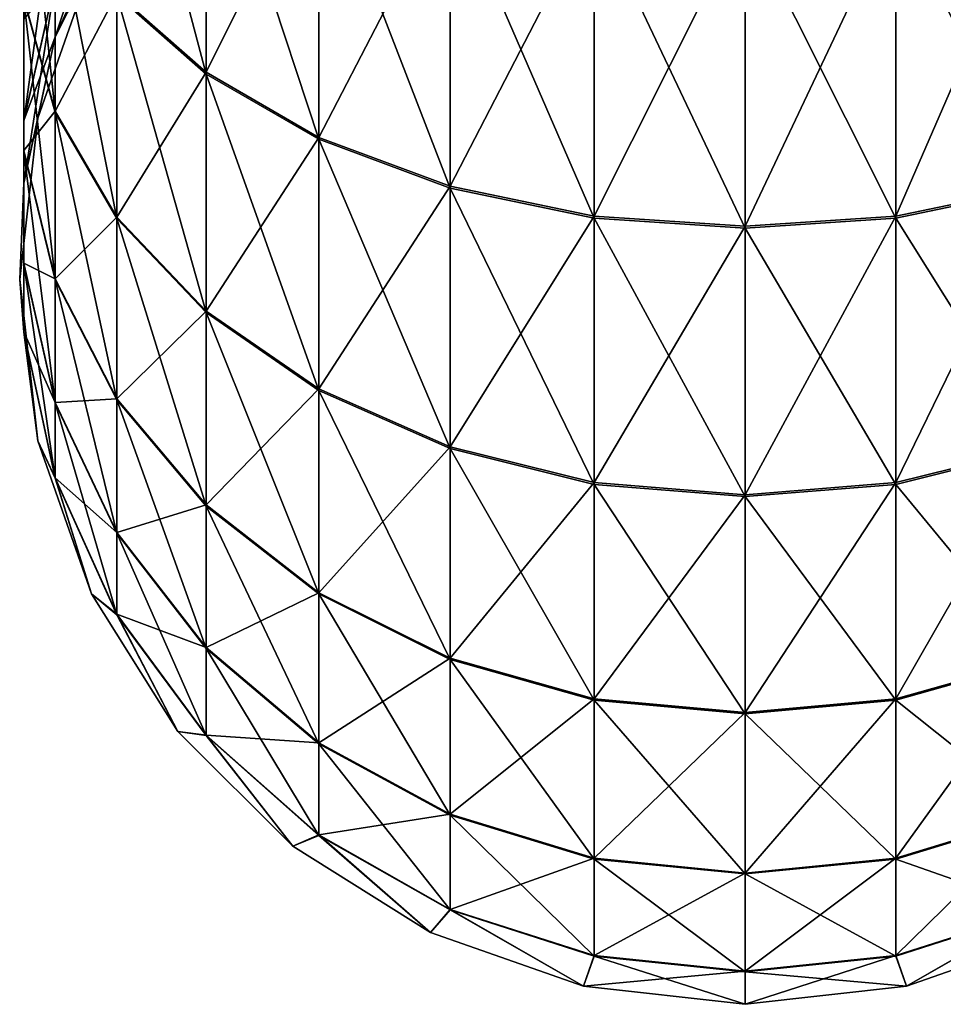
# Model space of a CAD drawing. Header units: inches. Extents: x -4.64 to 4.64, y -1.42 to 0.49.
# Tile 294 of 608: x -0.059 to 0.0161, y -1.42 to -1.3399. Entities that reach past the tile are written whole.
import ezdxf

# ---------------------------------------------------------------- set-up
doc = ezdxf.new("R2010")
doc.units = ezdxf.units.IN
doc.header["$LTSCALE"] = 65.185185
doc.header["$MEASUREMENT"] = 0
for name, color, linetype in [('667', 7, 'CONTINUOUS'), ('668', 7, 'CONTINUOUS'), ('669', 7, 'CONTINUOUS'), ('670', 7, 'CONTINUOUS'), ('671', 7, 'CONTINUOUS'), ('672', 7, 'CONTINUOUS')]:
    doc.layers.add(name, color=color, linetype=linetype)

msp = doc.modelspace()

# ---------------------------------------------------------------- linework, layer by layer
at = {"layer": '667', "color": 7, "linetype": 'CONTINUOUS', "true_color": 0xa2afbf}
for points in [[(0.023997, -1.329002, 8.446049), (0.012267, -1.330908, 8.449349), (0.023997, -1.353564, 8.428835), (0.023997, -1.329002, 8.446049)], [(0.012267, -1.330908, 8.449349), (0, -1.331554, 8.450466), (0.012267, -1.356015, 8.431753), (0.012267, -1.330908, 8.449349)], [(0.023997, -1.353564, 8.428835), (0.012267, -1.330908, 8.449349), (0.012267, -1.356015, 8.431753), (0.023997, -1.353564, 8.428835)], [(0.012267, -1.356015, 8.431753), (0, -1.331554, 8.450466), (0, -1.356844, 8.43274), (0.012267, -1.356015, 8.431753)], [(0.023997, -1.353564, 8.428835), (0.012267, -1.356015, 8.431753), (0.023997, -1.37476, 8.407613), (0.023997, -1.353564, 8.428835)], [(0.012267, -1.356015, 8.431753), (0, -1.356844, 8.43274), (0.012267, -1.377681, 8.410061), (0.012267, -1.356015, 8.431753)], [(0.023997, -1.37476, 8.407613), (0.012267, -1.356015, 8.431753), (0.012267, -1.377681, 8.410061), (0.023997, -1.37476, 8.407613)], [(0.012267, -1.377681, 8.410061), (0, -1.356844, 8.43274), (0, -1.378669, 8.410889), (0.012267, -1.377681, 8.410061)], [(0.023997, -1.37476, 8.407613), (0.012267, -1.377681, 8.410061), (0.023997, -1.391944, 8.38303), (0.023997, -1.37476, 8.407613)], [(0.012267, -1.377681, 8.410061), (0, -1.378669, 8.410889), (0.012267, -1.395247, 8.384933), (0.012267, -1.377681, 8.410061)], [(0.023997, -1.391944, 8.38303), (0.012267, -1.377681, 8.410061), (0.012267, -1.395247, 8.384933), (0.023997, -1.391944, 8.38303)], [(0.012267, -1.395247, 8.384933), (0, -1.378669, 8.410889), (0, -1.396364, 8.385576), (0.012267, -1.395247, 8.384933)], [(0.023997, -1.391944, 8.38303), (0.012267, -1.395247, 8.384933), (0.023997, -1.404594, 8.355834), (0.023997, -1.391944, 8.38303)], [(0.012267, -1.395247, 8.384933), (0, -1.396364, 8.385576), (0.012267, -1.408177, 8.357134), (0.012267, -1.395247, 8.384933)], [(0.023997, -1.404594, 8.355834), (0.012267, -1.395247, 8.384933), (0.012267, -1.408177, 8.357134), (0.023997, -1.404594, 8.355834)], [(0.012267, -1.408177, 8.357134), (0, -1.396364, 8.385576), (0, -1.409389, 8.357573), (0.012267, -1.408177, 8.357134)], [(0.023997, -1.404594, 8.355834), (0.012267, -1.408177, 8.357134), (0.023997, -1.412324, 8.326853), (0.023997, -1.404594, 8.355834)], [(0.012267, -1.408177, 8.357134), (0, -1.409389, 8.357573), (0.012267, -1.416078, 8.32751), (0.012267, -1.408177, 8.357134)], [(0.023997, -1.412324, 8.326853), (0.012267, -1.408177, 8.357134), (0.012267, -1.416078, 8.32751), (0.023997, -1.412324, 8.326853)], [(0.012267, -1.416078, 8.32751), (0, -1.409389, 8.357573), (0, -1.417348, 8.327733), (0.012267, -1.416078, 8.32751)], [(0.023997, -1.412324, 8.326853), (0.012267, -1.416078, 8.32751), (0.013129, -1.418521, 8.29721), (0.023997, -1.412324, 8.326853)], [(0.025599, -1.414157, 8.29721), (0.023997, -1.412324, 8.326853), (0.013129, -1.418521, 8.29721), (0.025599, -1.414157, 8.29721)], [(0.012267, -1.416078, 8.32751), (0, -1.417348, 8.327733), (0.013129, -1.418521, 8.29721), (0.012267, -1.416078, 8.32751)], [(0.013129, -1.418521, 8.29721), (0, -1.417348, 8.327733), (0, -1.42, 8.29721), (0.013129, -1.418521, 8.29721)]]:
    msp.add_3dface(points, dxfattribs=at)
at = {"layer": '668', "color": 7, "linetype": 'CONTINUOUS', "true_color": 0xa2afbf}
for points in [[(-0.043846, -1.321787, 8.433563), (-0.051095, -1.316795, 8.424923), (-0.043846, -1.344289, 8.417793), (-0.043846, -1.321787, 8.433563)], [(-0.043846, -1.344289, 8.417793), (-0.051095, -1.316795, 8.424923), (-0.051095, -1.33787, 8.410152), (-0.043846, -1.344289, 8.417793)], [(-0.058677, -1.328719, 8.369035), (-0.056112, -1.319471, 8.361286), (-0.058677, -1.339899, 8.353042), (-0.058677, -1.328719, 8.369035)], [(-0.058677, -1.339899, 8.353042), (-0.056112, -1.319471, 8.361286), (-0.056112, -1.329445, 8.347019), (-0.058677, -1.339899, 8.353042)], [(-0.034679, -1.325916, 8.440709), (-0.043846, -1.321787, 8.433563), (-0.034679, -1.349597, 8.424112), (-0.034679, -1.325916, 8.440709)], [(-0.034679, -1.349597, 8.424112), (-0.043846, -1.321787, 8.433563), (-0.043846, -1.344289, 8.417793), (-0.034679, -1.349597, 8.424112)], [(-0.056112, -1.330623, 8.401524), (-0.058677, -1.322863, 8.392286), (-0.056112, -1.347421, 8.384705), (-0.056112, -1.330623, 8.401524)], [(-0.056112, -1.347421, 8.384705), (-0.058677, -1.322863, 8.392286), (-0.058677, -1.338173, 8.376957), (-0.056112, -1.347421, 8.384705)], [(-0.056112, -1.336787, 8.331234), (-0.051095, -1.326194, 8.327392), (-0.056112, -1.341273, 8.314414), (-0.056112, -1.336787, 8.331234)], [(-0.056112, -1.341273, 8.314414), (-0.051095, -1.326194, 8.327392), (-0.051095, -1.330174, 8.312471), (-0.056112, -1.341273, 8.314414)], [(-0.023997, -1.329002, 8.446049), (-0.034679, -1.325916, 8.440709), (-0.023997, -1.353564, 8.428835), (-0.023997, -1.329002, 8.446049)], [(-0.023997, -1.353564, 8.428835), (-0.034679, -1.325916, 8.440709), (-0.034679, -1.349597, 8.424112), (-0.023997, -1.353564, 8.428835)], [(-0.058677, -1.338173, 8.376957), (-0.058677, -1.328719, 8.369035), (-0.058677, -1.350586, 8.3592), (-0.058677, -1.338173, 8.376957)], [(-0.058677, -1.350586, 8.3592), (-0.058677, -1.328719, 8.369035), (-0.058677, -1.339899, 8.353042), (-0.058677, -1.350586, 8.3592)], [(-0.012267, -1.330908, 8.449349), (-0.023997, -1.329002, 8.446049), (-0.012267, -1.356015, 8.431753), (-0.012267, -1.330908, 8.449349)], [(-0.012267, -1.356015, 8.431753), (-0.023997, -1.329002, 8.446049), (-0.023997, -1.353564, 8.428835), (-0.012267, -1.356015, 8.431753)], [(-0.058677, -1.339899, 8.353042), (-0.056112, -1.329445, 8.347019), (-0.058677, -1.348128, 8.335349), (-0.058677, -1.339899, 8.353042)], [(-0.058677, -1.348128, 8.335349), (-0.056112, -1.329445, 8.347019), (-0.056112, -1.336787, 8.331234), (-0.058677, -1.348128, 8.335349)], [(-0.056112, -1.341273, 8.314414), (-0.051095, -1.330174, 8.312471), (-0.053157, -1.335401, 8.29721), (-0.056112, -1.341273, 8.314414)], [(-0.051095, -1.33787, 8.410152), (-0.056112, -1.330623, 8.401524), (-0.051095, -1.356058, 8.391942), (-0.051095, -1.33787, 8.410152)], [(-0.051095, -1.356058, 8.391942), (-0.056112, -1.330623, 8.401524), (-0.056112, -1.347421, 8.384705), (-0.051095, -1.356058, 8.391942)], [(0, -1.356844, 8.43274), (0, -1.331554, 8.450466), (-0.012267, -1.330908, 8.449349), (0, -1.356844, 8.43274)], [(0, -1.356844, 8.43274), (-0.012267, -1.330908, 8.449349), (-0.012267, -1.356015, 8.431753), (0, -1.356844, 8.43274)], [(-0.057521, -1.347871, 8.29721), (-0.056112, -1.341273, 8.314414), (-0.053157, -1.335401, 8.29721), (-0.057521, -1.347871, 8.29721)], [(-0.058677, -1.348128, 8.335349), (-0.056112, -1.336787, 8.331234), (-0.058677, -1.353157, 8.316495), (-0.058677, -1.348128, 8.335349)], [(-0.058677, -1.353157, 8.316495), (-0.056112, -1.336787, 8.331234), (-0.056112, -1.341273, 8.314414), (-0.058677, -1.353157, 8.316495)], [(-0.056112, -1.347421, 8.384705), (-0.058677, -1.338173, 8.376957), (-0.056112, -1.36104, 8.365223), (-0.056112, -1.347421, 8.384705)], [(-0.056112, -1.36104, 8.365223), (-0.058677, -1.338173, 8.376957), (-0.058677, -1.350586, 8.3592), (-0.056112, -1.36104, 8.365223)], [(-0.043846, -1.344289, 8.417793), (-0.051095, -1.33787, 8.410152), (-0.043846, -1.363706, 8.398351), (-0.043846, -1.344289, 8.417793)], [(-0.043846, -1.363706, 8.398351), (-0.051095, -1.33787, 8.410152), (-0.051095, -1.356058, 8.391942), (-0.043846, -1.363706, 8.398351)], [(-0.058677, -1.350586, 8.3592), (-0.058677, -1.339899, 8.353042), (-0.058677, -1.359723, 8.339555), (-0.058677, -1.350586, 8.3592)], [(-0.058677, -1.359723, 8.339555), (-0.058677, -1.339899, 8.353042), (-0.058677, -1.348128, 8.335349), (-0.058677, -1.359723, 8.339555)], [(-0.058677, -1.353157, 8.316495), (-0.056112, -1.341273, 8.314414), (-0.057521, -1.347871, 8.29721), (-0.058677, -1.353157, 8.316495)], [(-0.034679, -1.349597, 8.424112), (-0.043846, -1.344289, 8.417793), (-0.034679, -1.370032, 8.403652), (-0.034679, -1.349597, 8.424112)], [(-0.034679, -1.370032, 8.403652), (-0.043846, -1.344289, 8.417793), (-0.043846, -1.363706, 8.398351), (-0.034679, -1.370032, 8.403652)], [(-0.059, -1.361, 8.29721), (-0.058677, -1.353157, 8.316495), (-0.057521, -1.347871, 8.29721), (-0.059, -1.361, 8.29721)], [(-0.051095, -1.356058, 8.391942), (-0.056112, -1.347421, 8.384705), (-0.051095, -1.370803, 8.370848), (-0.051095, -1.356058, 8.391942)], [(-0.051095, -1.370803, 8.370848), (-0.056112, -1.347421, 8.384705), (-0.056112, -1.36104, 8.365223), (-0.051095, -1.370803, 8.370848)], [(-0.058677, -1.359723, 8.339555), (-0.058677, -1.348128, 8.335349), (-0.058677, -1.365307, 8.318622), (-0.058677, -1.359723, 8.339555)], [(-0.058677, -1.365307, 8.318622), (-0.058677, -1.348128, 8.335349), (-0.058677, -1.353157, 8.316495), (-0.058677, -1.365307, 8.318622)], [(-0.023997, -1.353564, 8.428835), (-0.034679, -1.349597, 8.424112), (-0.023997, -1.37476, 8.407613), (-0.023997, -1.353564, 8.428835)], [(-0.023997, -1.37476, 8.407613), (-0.034679, -1.349597, 8.424112), (-0.034679, -1.370032, 8.403652), (-0.023997, -1.37476, 8.407613)], [(-0.056112, -1.36104, 8.365223), (-0.058677, -1.350586, 8.3592), (-0.056112, -1.371065, 8.34367), (-0.056112, -1.36104, 8.365223)], [(-0.056112, -1.371065, 8.34367), (-0.058677, -1.350586, 8.3592), (-0.058677, -1.359723, 8.339555), (-0.056112, -1.371065, 8.34367)], [(-0.058677, -1.365307, 8.318622), (-0.058677, -1.353157, 8.316495), (-0.059, -1.361, 8.29721), (-0.058677, -1.365307, 8.318622)], [(-0.012267, -1.356015, 8.431753), (-0.023997, -1.353564, 8.428835), (-0.012267, -1.377681, 8.410061), (-0.012267, -1.356015, 8.431753)], [(-0.012267, -1.377681, 8.410061), (-0.023997, -1.353564, 8.428835), (-0.023997, -1.37476, 8.407613), (-0.012267, -1.377681, 8.410061)], [(-0.043846, -1.363706, 8.398351), (-0.051095, -1.356058, 8.391942), (-0.043846, -1.379449, 8.37583), (-0.043846, -1.363706, 8.398351)], [(-0.043846, -1.379449, 8.37583), (-0.051095, -1.356058, 8.391942), (-0.051095, -1.370803, 8.370848), (-0.043846, -1.379449, 8.37583)], [(0, -1.378669, 8.410889), (0, -1.356844, 8.43274), (-0.012267, -1.356015, 8.431753), (0, -1.378669, 8.410889)], [(0, -1.378669, 8.410889), (-0.012267, -1.356015, 8.431753), (-0.012267, -1.377681, 8.410061), (0, -1.378669, 8.410889)], [(-0.056112, -1.371065, 8.34367), (-0.058677, -1.359723, 8.339555), (-0.056112, -1.377191, 8.320703), (-0.056112, -1.371065, 8.34367)], [(-0.056112, -1.377191, 8.320703), (-0.058677, -1.359723, 8.339555), (-0.058677, -1.365307, 8.318622), (-0.056112, -1.377191, 8.320703)], [(-0.057521, -1.374129, 8.29721), (-0.058677, -1.365307, 8.318622), (-0.059, -1.361, 8.29721), (-0.057521, -1.374129, 8.29721)], [(-0.051095, -1.370803, 8.370848), (-0.056112, -1.36104, 8.365223), (-0.051095, -1.381657, 8.347513), (-0.051095, -1.370803, 8.370848)], [(-0.051095, -1.381657, 8.347513), (-0.056112, -1.36104, 8.365223), (-0.056112, -1.371065, 8.34367), (-0.051095, -1.381657, 8.347513)], [(-0.034679, -1.370032, 8.403652), (-0.043846, -1.363706, 8.398351), (-0.034679, -1.3866, 8.379951), (-0.034679, -1.370032, 8.403652)], [(-0.034679, -1.3866, 8.379951), (-0.043846, -1.363706, 8.398351), (-0.043846, -1.379449, 8.37583), (-0.034679, -1.3866, 8.379951)], [(-0.056112, -1.377191, 8.320703), (-0.058677, -1.365307, 8.318622), (-0.057521, -1.374129, 8.29721), (-0.056112, -1.377191, 8.320703)], [(-0.023997, -1.37476, 8.407613), (-0.034679, -1.370032, 8.403652), (-0.023997, -1.391944, 8.38303), (-0.023997, -1.37476, 8.407613)], [(-0.023997, -1.391944, 8.38303), (-0.034679, -1.370032, 8.403652), (-0.034679, -1.3866, 8.379951), (-0.023997, -1.391944, 8.38303)], [(-0.051095, -1.381657, 8.347513), (-0.056112, -1.371065, 8.34367), (-0.051095, -1.38829, 8.322646), (-0.051095, -1.381657, 8.347513)], [(-0.051095, -1.38829, 8.322646), (-0.056112, -1.371065, 8.34367), (-0.056112, -1.377191, 8.320703), (-0.051095, -1.38829, 8.322646)], [(-0.043846, -1.379449, 8.37583), (-0.051095, -1.370803, 8.370848), (-0.043846, -1.391038, 8.350916), (-0.043846, -1.379449, 8.37583)], [(-0.043846, -1.391038, 8.350916), (-0.051095, -1.370803, 8.370848), (-0.051095, -1.381657, 8.347513), (-0.043846, -1.391038, 8.350916)], [(-0.053157, -1.386599, 8.29721), (-0.056112, -1.377191, 8.320703), (-0.057521, -1.374129, 8.29721), (-0.053157, -1.386599, 8.29721)], [(-0.012267, -1.377681, 8.410061), (-0.023997, -1.37476, 8.407613), (-0.012267, -1.395247, 8.384933), (-0.012267, -1.377681, 8.410061)], [(-0.012267, -1.395247, 8.384933), (-0.023997, -1.37476, 8.407613), (-0.023997, -1.391944, 8.38303), (-0.012267, -1.395247, 8.384933)], [(-0.051095, -1.38829, 8.322646), (-0.056112, -1.377191, 8.320703), (-0.053157, -1.386599, 8.29721), (-0.051095, -1.38829, 8.322646)], [(0, -1.396364, 8.385576), (0, -1.378669, 8.410889), (-0.012267, -1.377681, 8.410061), (0, -1.396364, 8.385576)], [(0, -1.396364, 8.385576), (-0.012267, -1.377681, 8.410061), (-0.012267, -1.395247, 8.384933), (0, -1.396364, 8.385576)], [(-0.034679, -1.3866, 8.379951), (-0.043846, -1.379449, 8.37583), (-0.034679, -1.398796, 8.353731), (-0.034679, -1.3866, 8.379951)], [(-0.034679, -1.398796, 8.353731), (-0.043846, -1.379449, 8.37583), (-0.043846, -1.391038, 8.350916), (-0.034679, -1.398796, 8.353731)], [(-0.043846, -1.391038, 8.350916), (-0.051095, -1.381657, 8.347513), (-0.043846, -1.39812, 8.324366), (-0.043846, -1.391038, 8.350916)], [(-0.043846, -1.39812, 8.324366), (-0.051095, -1.381657, 8.347513), (-0.051095, -1.38829, 8.322646), (-0.043846, -1.39812, 8.324366)], [(-0.046128, -1.397786, 8.29721), (-0.051095, -1.38829, 8.322646), (-0.053157, -1.386599, 8.29721), (-0.046128, -1.397786, 8.29721)], [(-0.023997, -1.391944, 8.38303), (-0.034679, -1.3866, 8.379951), (-0.023997, -1.404594, 8.355834), (-0.023997, -1.391944, 8.38303)], [(-0.023997, -1.404594, 8.355834), (-0.034679, -1.3866, 8.379951), (-0.034679, -1.398796, 8.353731), (-0.023997, -1.404594, 8.355834)], [(-0.043846, -1.39812, 8.324366), (-0.051095, -1.38829, 8.322646), (-0.046128, -1.397786, 8.29721), (-0.043846, -1.39812, 8.324366)], [(-0.034679, -1.398796, 8.353731), (-0.043846, -1.391038, 8.350916), (-0.034679, -1.406249, 8.32579), (-0.034679, -1.398796, 8.353731)], [(-0.034679, -1.406249, 8.32579), (-0.043846, -1.391038, 8.350916), (-0.043846, -1.39812, 8.324366), (-0.034679, -1.406249, 8.32579)], [(-0.012267, -1.395247, 8.384933), (-0.023997, -1.391944, 8.38303), (-0.012267, -1.408177, 8.357134), (-0.012267, -1.395247, 8.384933)], [(-0.012267, -1.408177, 8.357134), (-0.023997, -1.391944, 8.38303), (-0.023997, -1.404594, 8.355834), (-0.012267, -1.408177, 8.357134)], [(0, -1.409389, 8.357573), (0, -1.396364, 8.385576), (-0.012267, -1.395247, 8.384933), (0, -1.409389, 8.357573)], [(0, -1.409389, 8.357573), (-0.012267, -1.395247, 8.384933), (-0.012267, -1.408177, 8.357134), (0, -1.409389, 8.357573)], [(-0.036786, -1.407128, 8.29721), (-0.043846, -1.39812, 8.324366), (-0.046128, -1.397786, 8.29721), (-0.036786, -1.407128, 8.29721)], [(-0.034679, -1.406249, 8.32579), (-0.043846, -1.39812, 8.324366), (-0.036786, -1.407128, 8.29721), (-0.034679, -1.406249, 8.32579)], [(-0.023997, -1.404594, 8.355834), (-0.034679, -1.398796, 8.353731), (-0.023997, -1.412324, 8.326853), (-0.023997, -1.404594, 8.355834)], [(-0.023997, -1.412324, 8.326853), (-0.034679, -1.398796, 8.353731), (-0.034679, -1.406249, 8.32579), (-0.023997, -1.412324, 8.326853)], [(-0.012267, -1.408177, 8.357134), (-0.023997, -1.404594, 8.355834), (-0.012267, -1.416078, 8.32751), (-0.012267, -1.408177, 8.357134)], [(-0.012267, -1.416078, 8.32751), (-0.023997, -1.404594, 8.355834), (-0.023997, -1.412324, 8.326853), (-0.012267, -1.416078, 8.32751)], [(-0.025599, -1.414157, 8.29721), (-0.034679, -1.406249, 8.32579), (-0.036786, -1.407128, 8.29721), (-0.025599, -1.414157, 8.29721)], [(-0.023997, -1.412324, 8.326853), (-0.034679, -1.406249, 8.32579), (-0.025599, -1.414157, 8.29721), (-0.023997, -1.412324, 8.326853)], [(0, -1.417348, 8.327733), (0, -1.409389, 8.357573), (-0.012267, -1.408177, 8.357134), (0, -1.417348, 8.327733)], [(0, -1.417348, 8.327733), (-0.012267, -1.408177, 8.357134), (-0.012267, -1.416078, 8.32751), (0, -1.417348, 8.327733)], [(-0.013129, -1.418521, 8.29721), (-0.023997, -1.412324, 8.326853), (-0.025599, -1.414157, 8.29721), (-0.013129, -1.418521, 8.29721)], [(-0.012267, -1.416078, 8.32751), (-0.023997, -1.412324, 8.326853), (-0.013129, -1.418521, 8.29721), (-0.012267, -1.416078, 8.32751)], [(0, -1.42, 8.29721), (-0.012267, -1.416078, 8.32751), (-0.013129, -1.418521, 8.29721), (0, -1.42, 8.29721)], [(0, -1.42, 8.29721), (0, -1.417348, 8.327733), (-0.012267, -1.416078, 8.32751), (0, -1.42, 8.29721)]]:
    msp.add_3dface(points, dxfattribs=at)
at = {"layer": '669', "color": 7, "linetype": 'CONTINUOUS', "true_color": 0xa2afbf}
for points in [[(0.025599, -1.414157, 8.29721), (0.013129, -1.418521, 8.29721), (0.025599, -1.414157, -8.29721), (0.025599, -1.414157, 8.29721)], [(0.025599, -1.414157, -8.29721), (0.013129, -1.418521, 8.29721), (0.013129, -1.418521, -8.29721), (0.025599, -1.414157, -8.29721)], [(0.013129, -1.418521, 8.29721), (0, -1.42, 8.29721), (0.013129, -1.418521, -8.29721), (0.013129, -1.418521, 8.29721)], [(0.013129, -1.418521, -8.29721), (0, -1.42, 8.29721), (0, -1.42, -8.29721), (0.013129, -1.418521, -8.29721)]]:
    msp.add_3dface(points, dxfattribs=at)
at = {"layer": '670', "color": 7, "linetype": 'CONTINUOUS', "true_color": 0xa2afbf}
for points in [[(-0.057521, -1.347871, 8.29721), (-0.053157, -1.335401, 8.29721), (-0.057521, -1.347871, -8.29721), (-0.057521, -1.347871, 8.29721)], [(-0.057521, -1.347871, -8.29721), (-0.053157, -1.335401, 8.29721), (-0.053157, -1.335401, -8.29721), (-0.057521, -1.347871, -8.29721)], [(-0.059, -1.361, 8.29721), (-0.057521, -1.347871, 8.29721), (-0.059, -1.361, -8.29721), (-0.059, -1.361, 8.29721)], [(-0.059, -1.361, -8.29721), (-0.057521, -1.347871, 8.29721), (-0.057521, -1.347871, -8.29721), (-0.059, -1.361, -8.29721)], [(-0.057521, -1.374129, 8.29721), (-0.059, -1.361, 8.29721), (-0.057521, -1.374129, -8.29721), (-0.057521, -1.374129, 8.29721)], [(-0.057521, -1.374129, -8.29721), (-0.059, -1.361, 8.29721), (-0.059, -1.361, -8.29721), (-0.057521, -1.374129, -8.29721)], [(-0.053157, -1.386599, 8.29721), (-0.057521, -1.374129, 8.29721), (-0.053157, -1.386599, -8.29721), (-0.053157, -1.386599, 8.29721)], [(-0.053157, -1.386599, -8.29721), (-0.057521, -1.374129, 8.29721), (-0.057521, -1.374129, -8.29721), (-0.053157, -1.386599, -8.29721)], [(-0.046128, -1.397786, 8.29721), (-0.053157, -1.386599, 8.29721), (-0.046128, -1.397786, -8.29721), (-0.046128, -1.397786, 8.29721)], [(-0.046128, -1.397786, -8.29721), (-0.053157, -1.386599, 8.29721), (-0.053157, -1.386599, -8.29721), (-0.046128, -1.397786, -8.29721)], [(-0.036786, -1.407128, 8.29721), (-0.046128, -1.397786, 8.29721), (-0.036786, -1.407128, -8.29721), (-0.036786, -1.407128, 8.29721)], [(-0.036786, -1.407128, -8.29721), (-0.046128, -1.397786, 8.29721), (-0.046128, -1.397786, -8.29721), (-0.036786, -1.407128, -8.29721)], [(-0.025599, -1.414157, 8.29721), (-0.036786, -1.407128, 8.29721), (-0.025599, -1.414157, -8.29721), (-0.025599, -1.414157, 8.29721)], [(-0.025599, -1.414157, -8.29721), (-0.036786, -1.407128, 8.29721), (-0.036786, -1.407128, -8.29721), (-0.025599, -1.414157, -8.29721)], [(-0.013129, -1.418521, 8.29721), (-0.025599, -1.414157, 8.29721), (-0.013129, -1.418521, -8.29721), (-0.013129, -1.418521, 8.29721)], [(-0.013129, -1.418521, -8.29721), (-0.025599, -1.414157, 8.29721), (-0.025599, -1.414157, -8.29721), (-0.013129, -1.418521, -8.29721)], [(0, -1.42, 8.29721), (-0.013129, -1.418521, 8.29721), (0, -1.42, -8.29721), (0, -1.42, 8.29721)], [(0, -1.42, -8.29721), (-0.013129, -1.418521, 8.29721), (-0.013129, -1.418521, -8.29721), (0, -1.42, -8.29721)]]:
    msp.add_3dface(points, dxfattribs=at)
at = {"layer": '671', "color": 7, "linetype": 'CONTINUOUS', "true_color": 0xa2afbf}
for points in [[(0.023997, -1.353403, -8.42897), (0.012267, -1.355851, -8.431891), (0.023997, -1.32882, -8.446154), (0.023997, -1.353403, -8.42897)], [(0.023997, -1.32882, -8.446154), (0.012267, -1.355851, -8.431891), (0.012267, -1.330723, -8.449457), (0.023997, -1.32882, -8.446154)], [(0.012267, -1.355851, -8.431891), (0, -1.356679, -8.432879), (0.012267, -1.330723, -8.449457), (0.012267, -1.355851, -8.431891)], [(0.012267, -1.330723, -8.449457), (0, -1.356679, -8.432879), (0, -1.331366, -8.450574), (0.012267, -1.330723, -8.449457)], [(0.023997, -1.374625, -8.407774), (0.012267, -1.377543, -8.410225), (0.023997, -1.353403, -8.42897), (0.023997, -1.374625, -8.407774)], [(0.023997, -1.353403, -8.42897), (0.012267, -1.377543, -8.410225), (0.012267, -1.355851, -8.431891), (0.023997, -1.353403, -8.42897)], [(0.012267, -1.377543, -8.410225), (0, -1.37853, -8.411054), (0.012267, -1.355851, -8.431891), (0.012267, -1.377543, -8.410225)], [(0.012267, -1.355851, -8.431891), (0, -1.37853, -8.411054), (0, -1.356679, -8.432879), (0.012267, -1.355851, -8.431891)], [(0.023997, -1.391839, -8.383212), (0.012267, -1.395139, -8.385118), (0.023997, -1.374625, -8.407774), (0.023997, -1.391839, -8.383212)], [(0.023997, -1.374625, -8.407774), (0.012267, -1.395139, -8.385118), (0.012267, -1.377543, -8.410225), (0.023997, -1.374625, -8.407774)], [(0.012267, -1.395139, -8.385118), (0, -1.396256, -8.385764), (0.012267, -1.377543, -8.410225), (0.012267, -1.395139, -8.385118)], [(0.012267, -1.377543, -8.410225), (0, -1.396256, -8.385764), (0, -1.37853, -8.411054), (0.012267, -1.377543, -8.410225)], [(0.023997, -1.404522, -8.356031), (0.012267, -1.408104, -8.357335), (0.023997, -1.391839, -8.383212), (0.023997, -1.404522, -8.356031)], [(0.023997, -1.391839, -8.383212), (0.012267, -1.408104, -8.357335), (0.012267, -1.395139, -8.385118), (0.023997, -1.391839, -8.383212)], [(0.012267, -1.408104, -8.357335), (0, -1.409315, -8.357777), (0.012267, -1.395139, -8.385118), (0.012267, -1.408104, -8.357335)], [(0.012267, -1.395139, -8.385118), (0, -1.409315, -8.357777), (0, -1.396256, -8.385764), (0.012267, -1.395139, -8.385118)], [(0.023997, -1.412288, -8.32706), (0.012267, -1.416041, -8.327722), (0.023997, -1.404522, -8.356031), (0.023997, -1.412288, -8.32706)], [(0.023997, -1.404522, -8.356031), (0.012267, -1.416041, -8.327722), (0.012267, -1.408104, -8.357335), (0.023997, -1.404522, -8.356031)], [(0.012267, -1.416041, -8.327722), (0, -1.417311, -8.327946), (0.012267, -1.408104, -8.357335), (0.012267, -1.416041, -8.327722)], [(0.012267, -1.408104, -8.357335), (0, -1.417311, -8.327946), (0, -1.409315, -8.357777), (0.012267, -1.408104, -8.357335)], [(0.023997, -1.412288, -8.32706), (0.013129, -1.418521, -8.29721), (0.012267, -1.416041, -8.327722), (0.023997, -1.412288, -8.32706)], [(0.025599, -1.414157, -8.29721), (0.013129, -1.418521, -8.29721), (0.023997, -1.412288, -8.32706), (0.025599, -1.414157, -8.29721)], [(0.013129, -1.418521, -8.29721), (0, -1.42, -8.29721), (0.012267, -1.416041, -8.327722), (0.013129, -1.418521, -8.29721)], [(0.012267, -1.416041, -8.327722), (0, -1.42, -8.29721), (0, -1.417311, -8.327946), (0.012267, -1.416041, -8.327722)]]:
    msp.add_3dface(points, dxfattribs=at)
at = {"layer": '672', "color": 7, "linetype": 'CONTINUOUS', "true_color": 0xa2afbf}
for points in [[(-0.043846, -1.344141, -8.417916), (-0.051095, -1.337732, -8.410268), (-0.043846, -1.32162, -8.433659), (-0.043846, -1.344141, -8.417916)], [(-0.034679, -1.325741, -8.44081), (-0.043846, -1.344141, -8.417916), (-0.043846, -1.32162, -8.433659), (-0.034679, -1.325741, -8.44081)], [(-0.034679, -1.349442, -8.424242), (-0.043846, -1.344141, -8.417916), (-0.034679, -1.325741, -8.44081), (-0.034679, -1.349442, -8.424242)], [(-0.023997, -1.32882, -8.446154), (-0.034679, -1.349442, -8.424242), (-0.034679, -1.325741, -8.44081), (-0.023997, -1.32882, -8.446154)], [(-0.023997, -1.353403, -8.42897), (-0.034679, -1.349442, -8.424242), (-0.023997, -1.32882, -8.446154), (-0.023997, -1.353403, -8.42897)], [(-0.012267, -1.330723, -8.449457), (-0.023997, -1.353403, -8.42897), (-0.023997, -1.32882, -8.446154), (-0.012267, -1.330723, -8.449457)], [(-0.056112, -1.341252, -8.314535), (-0.053157, -1.335401, -8.29721), (-0.051095, -1.330155, -8.312578), (-0.056112, -1.341252, -8.314535)], [(-0.056112, -1.341252, -8.314535), (-0.051095, -1.330155, -8.312578), (-0.056112, -1.336745, -8.331349), (-0.056112, -1.341252, -8.314535)], [(-0.056112, -1.347314, -8.384833), (-0.058677, -1.338076, -8.377073), (-0.056112, -1.330495, -8.401631), (-0.056112, -1.347314, -8.384833)], [(-0.051095, -1.337732, -8.410268), (-0.056112, -1.347314, -8.384833), (-0.056112, -1.330495, -8.401631), (-0.051095, -1.337732, -8.410268)], [(-0.012267, -1.355851, -8.431891), (-0.023997, -1.353403, -8.42897), (-0.012267, -1.330723, -8.449457), (-0.012267, -1.355851, -8.431891)], [(0, -1.331366, -8.450574), (-0.012267, -1.355851, -8.431891), (-0.012267, -1.330723, -8.449457), (0, -1.331366, -8.450574)], [(0, -1.331366, -8.450574), (0, -1.356679, -8.432879), (-0.012267, -1.355851, -8.431891), (0, -1.331366, -8.450574)], [(-0.057521, -1.347871, -8.29721), (-0.053157, -1.335401, -8.29721), (-0.056112, -1.341252, -8.314535), (-0.057521, -1.347871, -8.29721)], [(-0.058677, -1.348082, -8.335477), (-0.056112, -1.341252, -8.314535), (-0.056112, -1.336745, -8.331349), (-0.058677, -1.348082, -8.335477)], [(-0.058677, -1.348082, -8.335477), (-0.056112, -1.336745, -8.331349), (-0.058677, -1.339831, -8.35316), (-0.058677, -1.348082, -8.335477)], [(-0.058677, -1.35051, -8.359331), (-0.058677, -1.339831, -8.35316), (-0.058677, -1.338076, -8.377073), (-0.058677, -1.35051, -8.359331)], [(-0.056112, -1.347314, -8.384833), (-0.058677, -1.35051, -8.359331), (-0.058677, -1.338076, -8.377073), (-0.056112, -1.347314, -8.384833)], [(-0.051095, -1.355942, -8.39208), (-0.056112, -1.347314, -8.384833), (-0.051095, -1.337732, -8.410268), (-0.051095, -1.355942, -8.39208)], [(-0.043846, -1.344141, -8.417916), (-0.051095, -1.355942, -8.39208), (-0.051095, -1.337732, -8.410268), (-0.043846, -1.344141, -8.417916)], [(-0.058677, -1.35051, -8.359331), (-0.058677, -1.348082, -8.335477), (-0.058677, -1.339831, -8.35316), (-0.058677, -1.35051, -8.359331)], [(-0.058677, -1.353134, -8.31663), (-0.057521, -1.347871, -8.29721), (-0.056112, -1.341252, -8.314535), (-0.058677, -1.353134, -8.31663)], [(-0.058677, -1.353134, -8.31663), (-0.056112, -1.341252, -8.314535), (-0.058677, -1.348082, -8.335477), (-0.058677, -1.353134, -8.31663)], [(-0.043846, -1.363583, -8.398499), (-0.051095, -1.355942, -8.39208), (-0.043846, -1.344141, -8.417916), (-0.043846, -1.363583, -8.398499)], [(-0.034679, -1.349442, -8.424242), (-0.043846, -1.363583, -8.398499), (-0.043846, -1.344141, -8.417916), (-0.034679, -1.349442, -8.424242)], [(-0.059, -1.361, -8.29721), (-0.057521, -1.347871, -8.29721), (-0.058677, -1.353134, -8.31663), (-0.059, -1.361, -8.29721)], [(-0.056112, -1.360957, -8.365367), (-0.058677, -1.35051, -8.359331), (-0.056112, -1.347314, -8.384833), (-0.056112, -1.360957, -8.365367)], [(-0.051095, -1.355942, -8.39208), (-0.056112, -1.360957, -8.365367), (-0.056112, -1.347314, -8.384833), (-0.051095, -1.355942, -8.39208)], [(-0.058677, -1.359672, -8.339698), (-0.058677, -1.353134, -8.31663), (-0.058677, -1.348082, -8.335477), (-0.058677, -1.359672, -8.339698)], [(-0.058677, -1.359672, -8.339698), (-0.058677, -1.348082, -8.335477), (-0.058677, -1.35051, -8.359331), (-0.058677, -1.359672, -8.339698)], [(-0.034679, -1.369902, -8.403807), (-0.043846, -1.363583, -8.398499), (-0.034679, -1.349442, -8.424242), (-0.034679, -1.369902, -8.403807)], [(-0.023997, -1.353403, -8.42897), (-0.034679, -1.369902, -8.403807), (-0.034679, -1.349442, -8.424242), (-0.023997, -1.353403, -8.42897)], [(-0.056112, -1.360957, -8.365367), (-0.058677, -1.359672, -8.339698), (-0.058677, -1.35051, -8.359331), (-0.056112, -1.360957, -8.365367)], [(-0.058677, -1.365281, -8.318771), (-0.059, -1.361, -8.29721), (-0.058677, -1.353134, -8.31663), (-0.058677, -1.365281, -8.318771)], [(-0.058677, -1.365281, -8.318771), (-0.058677, -1.353134, -8.31663), (-0.058677, -1.359672, -8.339698), (-0.058677, -1.365281, -8.318771)], [(-0.023997, -1.374625, -8.407774), (-0.034679, -1.369902, -8.403807), (-0.023997, -1.353403, -8.42897), (-0.023997, -1.374625, -8.407774)], [(-0.012267, -1.355851, -8.431891), (-0.023997, -1.374625, -8.407774), (-0.023997, -1.353403, -8.42897), (-0.012267, -1.355851, -8.431891)], [(-0.012267, -1.377543, -8.410225), (-0.023997, -1.374625, -8.407774), (-0.012267, -1.355851, -8.431891), (-0.012267, -1.377543, -8.410225)], [(0, -1.356679, -8.432879), (-0.012267, -1.377543, -8.410225), (-0.012267, -1.355851, -8.431891), (0, -1.356679, -8.432879)], [(-0.051095, -1.370713, -8.371005), (-0.056112, -1.360957, -8.365367), (-0.051095, -1.355942, -8.39208), (-0.051095, -1.370713, -8.371005)], [(-0.043846, -1.363583, -8.398499), (-0.051095, -1.370713, -8.371005), (-0.051095, -1.355942, -8.39208), (-0.043846, -1.363583, -8.398499)], [(0, -1.356679, -8.432879), (0, -1.37853, -8.411054), (-0.012267, -1.377543, -8.410225), (0, -1.356679, -8.432879)], [(-0.056112, -1.371008, -8.343826), (-0.058677, -1.365281, -8.318771), (-0.058677, -1.359672, -8.339698), (-0.056112, -1.371008, -8.343826)], [(-0.056112, -1.371008, -8.343826), (-0.058677, -1.359672, -8.339698), (-0.056112, -1.360957, -8.365367), (-0.056112, -1.371008, -8.343826)], [(-0.057521, -1.374129, -8.29721), (-0.059, -1.361, -8.29721), (-0.058677, -1.365281, -8.318771), (-0.057521, -1.374129, -8.29721)], [(-0.051095, -1.370713, -8.371005), (-0.056112, -1.371008, -8.343826), (-0.056112, -1.360957, -8.365367), (-0.051095, -1.370713, -8.371005)], [(-0.043846, -1.379353, -8.375997), (-0.051095, -1.370713, -8.371005), (-0.043846, -1.363583, -8.398499), (-0.043846, -1.379353, -8.375997)], [(-0.034679, -1.369902, -8.403807), (-0.043846, -1.379353, -8.375997), (-0.043846, -1.363583, -8.398499), (-0.034679, -1.369902, -8.403807)], [(-0.056112, -1.377162, -8.320866), (-0.057521, -1.374129, -8.29721), (-0.058677, -1.365281, -8.318771), (-0.056112, -1.377162, -8.320866)], [(-0.056112, -1.377162, -8.320866), (-0.058677, -1.365281, -8.318771), (-0.056112, -1.371008, -8.343826), (-0.056112, -1.377162, -8.320866)], [(-0.034679, -1.386499, -8.380126), (-0.043846, -1.379353, -8.375997), (-0.034679, -1.369902, -8.403807), (-0.034679, -1.386499, -8.380126)], [(-0.023997, -1.374625, -8.407774), (-0.034679, -1.386499, -8.380126), (-0.034679, -1.369902, -8.403807), (-0.023997, -1.374625, -8.407774)], [(-0.051095, -1.381596, -8.347682), (-0.056112, -1.371008, -8.343826), (-0.051095, -1.370713, -8.371005), (-0.051095, -1.381596, -8.347682)], [(-0.051095, -1.381596, -8.347682), (-0.056112, -1.377162, -8.320866), (-0.056112, -1.371008, -8.343826), (-0.051095, -1.381596, -8.347682)], [(-0.043846, -1.379353, -8.375997), (-0.051095, -1.381596, -8.347682), (-0.051095, -1.370713, -8.371005), (-0.043846, -1.379353, -8.375997)], [(-0.053157, -1.386599, -8.29721), (-0.057521, -1.374129, -8.29721), (-0.056112, -1.377162, -8.320866), (-0.053157, -1.386599, -8.29721)], [(-0.023997, -1.391839, -8.383212), (-0.034679, -1.386499, -8.380126), (-0.023997, -1.374625, -8.407774), (-0.023997, -1.391839, -8.383212)], [(-0.012267, -1.377543, -8.410225), (-0.023997, -1.391839, -8.383212), (-0.023997, -1.374625, -8.407774), (-0.012267, -1.377543, -8.410225)], [(-0.051095, -1.388259, -8.322823), (-0.053157, -1.386599, -8.29721), (-0.056112, -1.377162, -8.320866), (-0.051095, -1.388259, -8.322823)], [(-0.051095, -1.388259, -8.322823), (-0.056112, -1.377162, -8.320866), (-0.051095, -1.381596, -8.347682), (-0.051095, -1.388259, -8.322823)], [(-0.012267, -1.395139, -8.385118), (-0.023997, -1.391839, -8.383212), (-0.012267, -1.377543, -8.410225), (-0.012267, -1.395139, -8.385118)], [(0, -1.37853, -8.411054), (-0.012267, -1.395139, -8.385118), (-0.012267, -1.377543, -8.410225), (0, -1.37853, -8.411054)], [(0, -1.37853, -8.411054), (0, -1.396256, -8.385764), (-0.012267, -1.395139, -8.385118), (0, -1.37853, -8.411054)], [(-0.043846, -1.390972, -8.351097), (-0.051095, -1.381596, -8.347682), (-0.043846, -1.379353, -8.375997), (-0.043846, -1.390972, -8.351097)], [(-0.034679, -1.386499, -8.380126), (-0.043846, -1.390972, -8.351097), (-0.043846, -1.379353, -8.375997), (-0.034679, -1.386499, -8.380126)], [(-0.043846, -1.390972, -8.351097), (-0.051095, -1.388259, -8.322823), (-0.051095, -1.381596, -8.347682), (-0.043846, -1.390972, -8.351097)], [(-0.046128, -1.397786, -8.29721), (-0.053157, -1.386599, -8.29721), (-0.051095, -1.388259, -8.322823), (-0.046128, -1.397786, -8.29721)], [(-0.034679, -1.398727, -8.353921), (-0.043846, -1.390972, -8.351097), (-0.034679, -1.386499, -8.380126), (-0.034679, -1.398727, -8.353921)], [(-0.023997, -1.391839, -8.383212), (-0.034679, -1.398727, -8.353921), (-0.034679, -1.386499, -8.380126), (-0.023997, -1.391839, -8.383212)], [(-0.043846, -1.398086, -8.324556), (-0.046128, -1.397786, -8.29721), (-0.051095, -1.388259, -8.322823), (-0.043846, -1.398086, -8.324556)], [(-0.043846, -1.398086, -8.324556), (-0.051095, -1.388259, -8.322823), (-0.043846, -1.390972, -8.351097), (-0.043846, -1.398086, -8.324556)], [(-0.034679, -1.398727, -8.353921), (-0.043846, -1.398086, -8.324556), (-0.043846, -1.390972, -8.351097), (-0.034679, -1.398727, -8.353921)], [(-0.023997, -1.404522, -8.356031), (-0.034679, -1.398727, -8.353921), (-0.023997, -1.391839, -8.383212), (-0.023997, -1.404522, -8.356031)], [(-0.012267, -1.395139, -8.385118), (-0.023997, -1.404522, -8.356031), (-0.023997, -1.391839, -8.383212), (-0.012267, -1.395139, -8.385118)], [(-0.012267, -1.408104, -8.357335), (-0.023997, -1.404522, -8.356031), (-0.012267, -1.395139, -8.385118), (-0.012267, -1.408104, -8.357335)], [(0, -1.396256, -8.385764), (-0.012267, -1.408104, -8.357335), (-0.012267, -1.395139, -8.385118), (0, -1.396256, -8.385764)], [(0, -1.396256, -8.385764), (0, -1.409315, -8.357777), (-0.012267, -1.408104, -8.357335), (0, -1.396256, -8.385764)], [(-0.036786, -1.407128, -8.29721), (-0.046128, -1.397786, -8.29721), (-0.043846, -1.398086, -8.324556), (-0.036786, -1.407128, -8.29721)], [(-0.034679, -1.406214, -8.325989), (-0.036786, -1.407128, -8.29721), (-0.043846, -1.398086, -8.324556), (-0.034679, -1.406214, -8.325989)], [(-0.034679, -1.406214, -8.325989), (-0.043846, -1.398086, -8.324556), (-0.034679, -1.398727, -8.353921), (-0.034679, -1.406214, -8.325989)], [(-0.023997, -1.404522, -8.356031), (-0.034679, -1.406214, -8.325989), (-0.034679, -1.398727, -8.353921), (-0.023997, -1.404522, -8.356031)], [(-0.023997, -1.412288, -8.32706), (-0.034679, -1.406214, -8.325989), (-0.023997, -1.404522, -8.356031), (-0.023997, -1.412288, -8.32706)], [(-0.012267, -1.408104, -8.357335), (-0.023997, -1.412288, -8.32706), (-0.023997, -1.404522, -8.356031), (-0.012267, -1.408104, -8.357335)], [(-0.025599, -1.414157, -8.29721), (-0.036786, -1.407128, -8.29721), (-0.034679, -1.406214, -8.325989), (-0.025599, -1.414157, -8.29721)], [(-0.023997, -1.412288, -8.32706), (-0.025599, -1.414157, -8.29721), (-0.034679, -1.406214, -8.325989), (-0.023997, -1.412288, -8.32706)], [(-0.012267, -1.416041, -8.327722), (-0.023997, -1.412288, -8.32706), (-0.012267, -1.408104, -8.357335), (-0.012267, -1.416041, -8.327722)], [(0, -1.409315, -8.357777), (-0.012267, -1.416041, -8.327722), (-0.012267, -1.408104, -8.357335), (0, -1.409315, -8.357777)], [(0, -1.409315, -8.357777), (0, -1.417311, -8.327946), (-0.012267, -1.416041, -8.327722), (0, -1.409315, -8.357777)], [(-0.013129, -1.418521, -8.29721), (-0.025599, -1.414157, -8.29721), (-0.023997, -1.412288, -8.32706), (-0.013129, -1.418521, -8.29721)], [(-0.012267, -1.416041, -8.327722), (-0.013129, -1.418521, -8.29721), (-0.023997, -1.412288, -8.32706), (-0.012267, -1.416041, -8.327722)], [(0, -1.417311, -8.327946), (-0.013129, -1.418521, -8.29721), (-0.012267, -1.416041, -8.327722), (0, -1.417311, -8.327946)], [(0, -1.42, -8.29721), (-0.013129, -1.418521, -8.29721), (0, -1.417311, -8.327946), (0, -1.42, -8.29721)]]:
    msp.add_3dface(points, dxfattribs=at)

doc.saveas('drawing.dxf')
